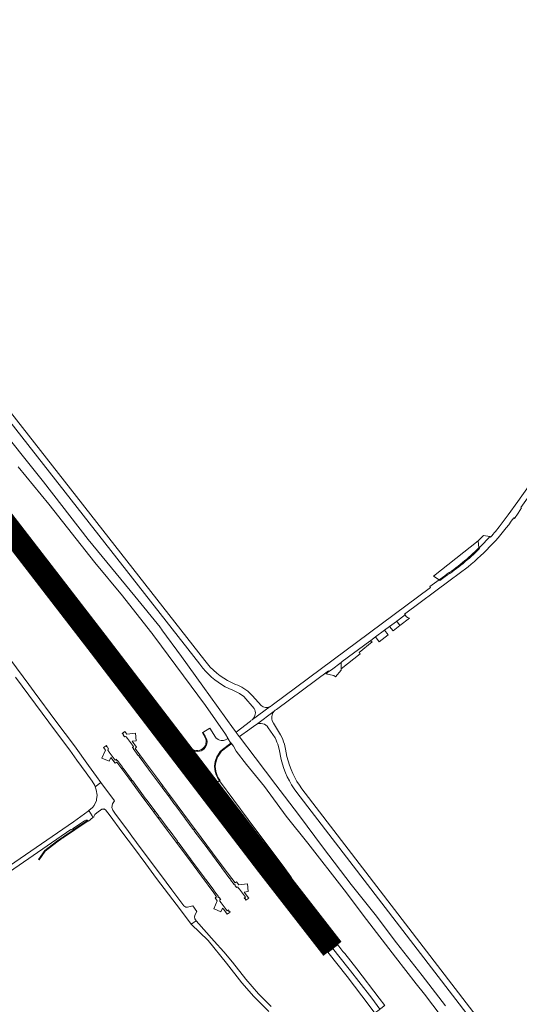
# Model space of a CAD drawing. Header units: metres. Extents: x 166325 to 190320, y 381923 to 404576.
# Tile 599 of 656: x 168736 to 169061, y 398575 to 399215. Entities that reach past the tile are written whole.
import ezdxf

# ---------------------------------------------------------------- set-up
doc = ezdxf.new("R2010")
doc.units = ezdxf.units.M
for name, color, linetype, lineweight in [('B-WE-OG-WATER_RIVIER-GV', 8, 'Continuous', 18), ('B-WE-VH-VERHARDING_ASFALT-GV', 8, 'Continuous', 18), ('B-WE-VH-VERHARDING_BETONSTRAATSTEEN-GV', 8, 'Continuous', 18), ('B-WE-VH-VERHARDING_FUNDERING_ZAND-GV', 8, 'Continuous', 18), ('B-WE-VH-VERHARDING_GESLOTEN-GV', 8, 'Continuous', 18), ('B-WE-VH-VERHARDING_N-WEG', 8, 'Continuous', 18), ('B-WE-VH-VERHARDING_STRAATBAKSTEEN-GV', 8, 'Continuous', 18)]:
    doc.layers.add(name, color=color, linetype=linetype, lineweight=lineweight)

msp = doc.modelspace()

# ---------------------------------------------------------------- linework, layer by layer
at = {"layer": 'B-WE-OG-WATER_RIVIER-GV', "flags": 128}
for points in [[(169012.944, 398574.189), (168997.821, 398593.827), (168981.07, 398615.226), (168967.072, 398633.655), (168951.441, 398653.083), (168933.634, 398676.799), (168917.182, 398698.569), (168902.451, 398717.9), (168889.065, 398735.681), (168878.88, 398749.081), (168878.747, 398749.26), (168876.689, 398752.02), (168876.509, 398752.261), (168874.94, 398754.354), (168854.963, 398782.048), (168841.213, 398801.317), (168828.479, 398818.721), (168828.326, 398818.926), (168827.379, 398820.188), (168827.22, 398820.4), (168810.779, 398840.502), (168780.543, 398877.415), (168751.496, 398914.821), (168718.381, 398955.941)], [(169012.944, 398574.189), (168997.821, 398593.827), (168981.07, 398615.226), (168967.072, 398633.655), (168951.441, 398653.083), (168933.634, 398676.799), (168917.182, 398698.569), (168902.451, 398717.9), (168889.065, 398735.681), (168878.88, 398749.081), (168878.747, 398749.26), (168876.689, 398752.02), (168876.509, 398752.261), (168874.94, 398754.354), (168854.963, 398782.048), (168841.213, 398801.317), (168828.479, 398818.721), (168828.326, 398818.926), (168827.379, 398820.188), (168827.22, 398820.4), (168810.779, 398840.502), (168780.543, 398877.415), (168751.496, 398914.821), (168718.381, 398955.941)], [(168734.991, 398924.697), (168754.9, 398900.342), (168784.832, 398862.555), (168802.782, 398840.846), (168818.714, 398820.611), (168821.959, 398816.49), (168822.119, 398816.264), (168823.008, 398815.005), (168823.16, 398814.79), (168856.739, 398769.466), (168869.69, 398750.73), (168871.238, 398748.331), (168871.433, 398748.057), (168871.337, 398747.985), (168871.241, 398748.002), (168873.316, 398745.08), (168873.332, 398745.197), (168873.422, 398745.265), (168873.589, 398745.031), (168874.971, 398743.099), (168876.656, 398739.878), (168883.565, 398731.15), (168895.07, 398716.846), (168909.345, 398697.458), (168923.274, 398679.879), (168947.074, 398649.618), (168961.553, 398630.322), (168980.363, 398605.764), (168993.88, 398588.574), (168999.215, 398581.73), (169020.832, 398553.234)], [(168734.991, 398924.697), (168754.9, 398900.342), (168784.832, 398862.555), (168802.782, 398840.846), (168818.714, 398820.611), (168821.959, 398816.49), (168822.119, 398816.264), (168823.008, 398815.005), (168823.16, 398814.79), (168856.739, 398769.466), (168869.69, 398750.73), (168871.238, 398748.331), (168871.433, 398748.057), (168871.337, 398747.985), (168871.241, 398748.002), (168873.316, 398745.08), (168873.332, 398745.197), (168873.422, 398745.265), (168873.589, 398745.031), (168874.971, 398743.099), (168876.656, 398739.878), (168883.565, 398731.15), (168895.07, 398716.846), (168909.345, 398697.458), (168923.274, 398679.879), (168947.074, 398649.618), (168961.553, 398630.322), (168980.363, 398605.764), (168993.88, 398588.574), (168999.215, 398581.73), (169020.832, 398553.234)]]:
    msp.add_lwpolyline(points, dxfattribs=at)
at = {"layer": 'B-WE-VH-VERHARDING_ASFALT-GV', "flags": 128}
for points in [[(168596.837, 399129.476), (168508.816, 399241.747), (168505.467, 399239.346), (168593.802, 399126.749), (168693.241, 399000), (168853.008, 398796.381), (168855.111, 398793.7)], [(168596.837, 399129.476), (168508.816, 399241.747), (168505.467, 399239.346), (168593.802, 399126.749), (168693.241, 399000), (168853.008, 398796.381), (168855.111, 398793.7)], [(168857.998, 398796.602), (168856.283, 398798.787), (168698.409, 399000), (168617.178, 399103.529), (168596.837, 399129.476)], [(168857.998, 398796.602), (168856.283, 398798.787), (168698.409, 399000), (168617.178, 399103.529), (168596.837, 399129.476)], [(169057.289, 398891.459), (169057.778, 398891.112), (169060.135, 398894.521), (169062.404, 398897.988), (169061.906, 398898.323), (169084.558, 398929.681), (169084.761, 398929.491), (169085.331, 398930.298), (169090.217, 398937.214), (169099.867, 398950.872), (169104.122, 398957.253), (169108.79, 398964.605), (169112.521, 398970.802), (169113.57, 398972.545)], [(169057.289, 398891.459), (169057.778, 398891.112), (169060.135, 398894.521), (169062.404, 398897.988), (169061.906, 398898.323), (169084.558, 398929.681), (169084.761, 398929.491), (169085.331, 398930.298), (169090.217, 398937.214), (169099.867, 398950.872), (169104.122, 398957.253), (169108.79, 398964.605), (169112.521, 398970.802), (169113.57, 398972.545)], [(169106.054, 398967.855), (169101.615, 398960.801), (169096.668, 398953.412), (169062.675, 398905.811), (169059.983, 398902.041), (169053.723, 398893.545), (169048.587, 398886.574)], [(169042.185, 398878.913), (169041.737, 398879.312)], [(169042.185, 398878.913), (169041.737, 398879.312)], [(169034.711, 398871.952), (169035.089, 398871.482)], [(168903.002, 398766.902), (168936.738, 398792.034), (168937.09, 398791.549), (168938.686, 398792.737), (168945.087, 398797.502), (168945.738, 398797.987), (168963.748, 398811.397), (168964.352, 398811.847), (168967.323, 398814.06), (168973.214, 398818.446), (168976.567, 398820.943), (168980.939, 398824.198), (168981.191, 398824.386), (168986.647, 398828.448), (168986.288, 398828.929), (169015.871, 398850.956), (169027.557, 398859.658)], [(168903.002, 398766.902), (168936.738, 398792.034), (168937.09, 398791.549), (168938.686, 398792.737), (168945.087, 398797.502), (168945.738, 398797.987), (168963.748, 398811.397), (168964.352, 398811.847), (168967.323, 398814.06), (168973.214, 398818.446), (168976.567, 398820.943), (168980.939, 398824.198), (168981.191, 398824.386), (168986.647, 398828.448), (168986.288, 398828.929), (169015.871, 398850.956), (169027.557, 398859.658)], [(169012.718, 398853.376), (169009.192, 398850.753), (169008.834, 398851.234), (169002.831, 398846.77), (169003.189, 398846.289), (168900.132, 398769.643), (168899.005, 398768.804), (168898.947, 398768.773), (168898.89, 398768.743), (168887.442, 398760.455)], [(169012.718, 398853.376), (169009.192, 398850.753), (169008.834, 398851.234), (169002.831, 398846.77), (169003.189, 398846.289), (168900.132, 398769.643), (168899.005, 398768.804), (168898.947, 398768.773), (168898.89, 398768.743), (168887.442, 398760.455)], [(168733.257, 398787.843), (168754.812, 398758.735), (168768.207, 398740.725), (168768.464, 398740.382), (168773.151, 398734.021), (168779.121, 398725.734), (168783.094, 398720.323), (168784.689, 398717.392), (168785.004, 398716.591), (168785.012, 398716.572), (168788.75, 398719.448), (168785.913, 398723.287), (168780.775, 398730.384), (168771.46, 398743.195), (168759.41, 398759.199), (168745.256, 398778.42), (168741.84, 398783.066), (168730.204, 398798.891)], [(168733.257, 398787.843), (168754.812, 398758.735), (168768.207, 398740.725), (168768.464, 398740.382), (168773.151, 398734.021), (168779.121, 398725.734), (168783.094, 398720.323), (168784.689, 398717.392), (168785.004, 398716.591), (168785.012, 398716.572), (168788.75, 398719.448), (168785.913, 398723.287), (168780.775, 398730.384), (168771.46, 398743.195), (168759.41, 398759.199), (168745.256, 398778.42), (168741.84, 398783.066), (168730.204, 398798.891)], [(168872.013, 398780.466), (168874.463, 398779.343), (168878.938, 398777.291), (168881.768, 398775.381), (168888.531, 398767.612)], [(168872.013, 398780.466), (168874.463, 398779.343), (168878.938, 398777.291), (168881.768, 398775.381), (168888.531, 398767.612)], [(168892.986, 398769.563), (168887.469, 398775.66), (168886.521, 398776.707)], [(168892.986, 398769.563), (168887.469, 398775.66), (168886.521, 398776.707)], [(168887.442, 398760.455), (168898.89, 398768.743)], [(168887.442, 398760.455), (168898.89, 398768.743)], [(168885.973, 398759.395), (168876.81, 398752.111), (168876.689, 398752.02), (168878.747, 398749.26), (168878.88, 398749.36), (168885.603, 398754.114), (168888.864, 398756.419), (168889.871, 398757.13), (168901.371, 398765.692)], [(168885.973, 398759.395), (168876.81, 398752.111), (168876.689, 398752.02), (168878.747, 398749.26), (168878.88, 398749.36), (168885.603, 398754.114), (168888.864, 398756.419), (168889.871, 398757.13), (168901.371, 398765.692)], [(168901.371, 398765.692), (168889.871, 398757.13)], [(168901.371, 398765.692), (168889.871, 398757.13)], [(168905.66, 398750.46), (168901.105, 398758.088), (168900.203, 398759.599), (168899.952, 398760.897)], [(168905.66, 398750.46), (168901.105, 398758.088), (168900.203, 398759.599), (168899.952, 398760.897)], [(168897.596, 398755.033), (168902.039, 398748.37)], [(168897.596, 398755.033), (168902.039, 398748.37)], [(168904.194, 398742.864), (168904.839, 398739.972), (168905.87, 398735.35), (168906.106, 398734.292)], [(168904.194, 398742.864), (168904.839, 398739.972), (168905.87, 398735.35), (168906.106, 398734.292)], [(168909.801, 398736.251), (168908.77, 398741.062), (168908.073, 398744.315)], [(168909.801, 398736.251), (168908.77, 398741.062), (168908.073, 398744.315)], [(168916.203, 398712.904), (169162.441, 398392.22)], [(168916.203, 398712.904), (169162.441, 398392.22)], [(169165.481, 398394.95), (168919.546, 398715.264)], [(169165.481, 398394.95), (168919.546, 398715.264)], [(168783.526, 398696.583), (168783.026, 398697.81), (168780.983, 398701.137), (168780.556, 398700.766), (168770.883, 398693.794), (168686.758, 398636.1), (168649.71, 398609.731), (168623.806, 398591.548), (168621.64, 398589.939), (168619.522, 398588.269)], [(168783.526, 398696.583), (168783.026, 398697.81), (168780.983, 398701.137), (168780.556, 398700.766), (168770.883, 398693.794), (168686.758, 398636.1), (168649.71, 398609.731), (168623.806, 398591.548), (168621.64, 398589.939), (168619.522, 398588.269)], [(168625.111, 398588.311), (168650.77, 398606.691), (168689.058, 398633.89), (168769.255, 398688.924), (168769.443, 398688.65), (168770.188, 398689.167), (168770.936, 398689.712), (168778.018, 398694.438), (168778.967, 398694.873), (168779.727, 398694.9), (168779.928, 398694.781), (168780.432, 398694.483), (168780.65, 398694.354), (168783.526, 398696.583)], [(168625.111, 398588.311), (168650.77, 398606.691), (168689.058, 398633.89), (168769.255, 398688.924), (168769.443, 398688.65), (168770.188, 398689.167), (168770.936, 398689.712), (168778.018, 398694.438), (168778.967, 398694.873), (168779.727, 398694.9), (168779.928, 398694.781), (168780.432, 398694.483), (168780.65, 398694.354), (168783.526, 398696.583)]]:
    msp.add_lwpolyline(points, dxfattribs=at)
for points in [[(168752.783, 398846.187), (168753.118, 398846.445), (168755.5, 398848.283), (168755.992, 398848.662), (168756.346, 398848.935), (168746.73, 398861.495), (168732.176, 398880.836), (168726.152, 398888.805), (168725.634, 398888.418), (168723.248, 398886.636), (168722.855, 398886.343), (168733.723, 398871.722), (168736.885, 398867.468), (168749.933, 398850.043)], [(168752.783, 398846.187), (168753.118, 398846.445), (168755.5, 398848.283), (168755.992, 398848.662), (168756.346, 398848.935), (168746.73, 398861.495), (168732.176, 398880.836), (168726.152, 398888.805), (168725.634, 398888.418), (168723.248, 398886.636), (168722.855, 398886.343), (168733.723, 398871.722), (168736.885, 398867.468), (168749.933, 398850.043)], [(168756.346, 398848.935), (168756.691, 398849.201), (168757.199, 398849.593), (168759.577, 398851.428), (168759.846, 398851.635), (168740.065, 398876.979), (168739.831, 398877.279), (168729.34, 398891.186), (168729.012, 398890.942), (168726.596, 398889.136), (168726.152, 398888.805), (168732.176, 398880.836), (168746.73, 398861.495)], [(168756.346, 398848.935), (168756.691, 398849.201), (168757.199, 398849.593), (168759.577, 398851.428), (168759.846, 398851.635), (168740.065, 398876.979), (168739.831, 398877.279), (168729.34, 398891.186), (168729.012, 398890.942), (168726.596, 398889.136), (168726.152, 398888.805), (168732.176, 398880.836), (168746.73, 398861.495)], [(168759.846, 398851.635), (168759.577, 398851.428), (168757.199, 398849.593), (168756.691, 398849.201), (168756.346, 398848.935), (168764.907, 398837.752), (168781.247, 398816.424), (168786.779, 398809.263), (168790.741, 398812.32), (168786.214, 398818.079), (168760.382, 398850.948)], [(168759.846, 398851.635), (168759.577, 398851.428), (168757.199, 398849.593), (168756.691, 398849.201), (168756.346, 398848.935), (168764.907, 398837.752), (168781.247, 398816.424), (168786.779, 398809.263), (168790.741, 398812.32), (168786.214, 398818.079), (168760.382, 398850.948)], [(168756.346, 398848.935), (168755.992, 398848.662), (168755.5, 398848.283), (168753.118, 398846.445), (168752.783, 398846.187), (168768.402, 398825.058), (168774.718, 398816.592), (168782.594, 398806.035), (168786.779, 398809.263), (168781.247, 398816.424), (168764.907, 398837.752)], [(168756.346, 398848.935), (168755.992, 398848.662), (168755.5, 398848.283), (168753.118, 398846.445), (168752.783, 398846.187), (168768.402, 398825.058), (168774.718, 398816.592), (168782.594, 398806.035), (168786.779, 398809.263), (168781.247, 398816.424), (168764.907, 398837.752)], [(168790.741, 398812.32), (168786.779, 398809.263), (168789.169, 398806.17), (168788.193, 398805.332), (168802.09, 398789.82), (168808.75, 398782.41), (168811.665, 398779.325), (168812.176, 398779.643), (168822.286, 398766.543), (168832.394, 398753.458), (168832.853, 398752.859), (168841.512, 398741.544), (168849.314, 398731.222), (168851.677, 398733.037), (168845.844, 398740.629), (168842.994, 398744.607), (168843.264, 398744.817), (168835.89, 398754.368), (168825.855, 398767.447), (168806.463, 398792.323)], [(168790.741, 398812.32), (168786.779, 398809.263), (168789.169, 398806.17), (168788.193, 398805.332), (168802.09, 398789.82), (168808.75, 398782.41), (168811.665, 398779.325), (168812.176, 398779.643), (168822.286, 398766.543), (168832.394, 398753.458), (168832.853, 398752.859), (168841.512, 398741.544), (168849.314, 398731.222), (168851.677, 398733.037), (168845.844, 398740.629), (168842.994, 398744.607), (168843.264, 398744.817), (168835.89, 398754.368), (168825.855, 398767.447), (168806.463, 398792.323)], [(168788.193, 398805.332), (168789.169, 398806.17), (168786.779, 398809.263), (168782.594, 398806.035), (168784.993, 398802.82), (168798.575, 398784.712), (168801.418, 398780.921), (168805.826, 398774.984), (168810.803, 398768.467), (168819.061, 398757.691), (168829.112, 398744.607), (168841.264, 398728.789), (168843.098, 398726.446), (168843.488, 398726.745), (168845.881, 398728.584), (168838.235, 398738.441), (168829.222, 398750.117), (168827.491, 398752.352), (168812.856, 398771.298), (168800.295, 398787.89), (168790.985, 398800.461), (168787.76, 398804.824)], [(168788.193, 398805.332), (168789.169, 398806.17), (168786.779, 398809.263), (168782.594, 398806.035), (168784.993, 398802.82), (168798.575, 398784.712), (168801.418, 398780.921), (168805.826, 398774.984), (168810.803, 398768.467), (168819.061, 398757.691), (168829.112, 398744.607), (168841.264, 398728.789), (168843.098, 398726.446), (168843.488, 398726.745), (168845.881, 398728.584), (168838.235, 398738.441), (168829.222, 398750.117), (168827.491, 398752.352), (168812.856, 398771.298), (168800.295, 398787.89), (168790.985, 398800.461), (168787.76, 398804.824)], [(168788.193, 398805.332), (168787.76, 398804.824), (168790.985, 398800.461), (168800.295, 398787.89), (168812.856, 398771.298), (168827.491, 398752.352), (168829.222, 398750.117), (168829.505, 398750.33), (168832.853, 398752.859), (168832.394, 398753.458), (168822.286, 398766.543), (168812.176, 398779.643), (168811.665, 398779.325), (168808.75, 398782.41), (168802.09, 398789.82)], [(168788.193, 398805.332), (168787.76, 398804.824), (168790.985, 398800.461), (168800.295, 398787.89), (168812.856, 398771.298), (168827.491, 398752.352), (168829.222, 398750.117), (168829.505, 398750.33), (168832.853, 398752.859), (168832.394, 398753.458), (168822.286, 398766.543), (168812.176, 398779.643), (168811.665, 398779.325), (168808.75, 398782.41), (168802.09, 398789.82)], [(168873.316, 398745.08), (168871.241, 398748.002), (168869.785, 398747.145), (168868.503, 398746.733), (168866.935, 398746.735), (168866.149, 398746.852), (168865.36, 398747.221), (168864.927, 398747.436), (168864.757, 398747.52), (168863.824, 398748.26), (168863.299, 398748.897), (168859.681, 398754.844), (168855.019, 398751.925), (168856.584, 398749.622), (168857.288, 398748.341), (168857.658, 398747.221), (168857.793, 398745.96), (168857.64, 398744.523), (168857.373, 398743.649), (168856.581, 398742.221), (168855.678, 398741.105), (168854, 398740.097), (168852.961, 398739.756), (168851.266, 398739.574), (168849.795, 398739.766), (168848.044, 398740.379), (168846.168, 398741.642), (168844.534, 398743.172), (168843.264, 398744.817), (168842.994, 398744.607), (168845.844, 398740.629), (168851.677, 398733.037), (168852.23, 398732.317), (168853.974, 398730.078), (168862.878, 398718.287), (168863.107, 398718.46), (168865.676, 398720.4), (168865.928, 398720.591), (168864.501, 398722.688), (168863.666, 398724.462), (168863.068, 398726.587), (168862.797, 398727.984), (168862.697, 398729.919), (168862.828, 398731.459), (168863.079, 398733.043), (168863.481, 398734.409), (168864.196, 398736.158), (168864.931, 398737.416), (168866.323, 398739.467), (168867.837, 398740.928)], [(168873.316, 398745.08), (168871.241, 398748.002), (168869.785, 398747.145), (168868.503, 398746.733), (168866.935, 398746.735), (168866.149, 398746.852), (168865.36, 398747.221), (168864.927, 398747.436), (168864.757, 398747.52), (168863.824, 398748.26), (168863.299, 398748.897), (168859.681, 398754.844), (168855.019, 398751.925), (168856.584, 398749.622), (168857.288, 398748.341), (168857.658, 398747.221), (168857.793, 398745.96), (168857.64, 398744.523), (168857.373, 398743.649), (168856.581, 398742.221), (168855.678, 398741.105), (168854, 398740.097), (168852.961, 398739.756), (168851.266, 398739.574), (168849.795, 398739.766), (168848.044, 398740.379), (168846.168, 398741.642), (168844.534, 398743.172), (168843.264, 398744.817), (168842.994, 398744.607), (168845.844, 398740.629), (168851.677, 398733.037), (168852.23, 398732.317), (168853.974, 398730.078), (168862.878, 398718.287), (168863.107, 398718.46), (168865.676, 398720.4), (168865.928, 398720.591), (168864.501, 398722.688), (168863.666, 398724.462), (168863.068, 398726.587), (168862.797, 398727.984), (168862.697, 398729.919), (168862.828, 398731.459), (168863.079, 398733.043), (168863.481, 398734.409), (168864.196, 398736.158), (168864.931, 398737.416), (168866.323, 398739.467), (168867.837, 398740.928)], [(168832.853, 398752.859), (168829.505, 398750.33), (168829.222, 398750.117), (168838.235, 398738.441), (168845.881, 398728.584), (168858.051, 398713.131), (168859.02, 398713.788), (168860.189, 398714.715), (168861.06, 398715.601), (168849.314, 398731.222), (168841.512, 398741.544)], [(168832.853, 398752.859), (168829.505, 398750.33), (168829.222, 398750.117), (168838.235, 398738.441), (168845.881, 398728.584), (168858.051, 398713.131), (168859.02, 398713.788), (168860.189, 398714.715), (168861.06, 398715.601), (168849.314, 398731.222), (168841.512, 398741.544)], [(168865.784, 398704.106), (168858.956, 398712.64), (168858.787, 398713.024), (168858.807, 398713.463), (168859.02, 398713.788), (168858.051, 398713.131), (168845.881, 398728.584), (168843.488, 398726.745), (168843.098, 398726.446), (168844.927, 398724.153), (168858.144, 398707.234), (168877.184, 398683.302), (168892.372, 398664.194), (168892.719, 398664.47), (168895.077, 398666.344), (168895.91, 398667.007), (168895.716, 398666.92), (168895.558, 398666.92), (168895.407, 398666.979), (168895.209, 398667.168), (168887.567, 398676.694)], [(168865.784, 398704.106), (168858.956, 398712.64), (168858.787, 398713.024), (168858.807, 398713.463), (168859.02, 398713.788), (168858.051, 398713.131), (168845.881, 398728.584), (168843.488, 398726.745), (168843.098, 398726.446), (168844.927, 398724.153), (168858.144, 398707.234), (168877.184, 398683.302), (168892.372, 398664.194), (168892.719, 398664.47), (168895.077, 398666.344), (168895.91, 398667.007), (168895.716, 398666.92), (168895.558, 398666.92), (168895.407, 398666.979), (168895.209, 398667.168), (168887.567, 398676.694)], [(168863.107, 398718.46), (168862.878, 398718.287), (168853.974, 398730.078), (168852.23, 398732.317), (168851.677, 398733.037), (168849.314, 398731.222), (168861.06, 398715.601), (168860.189, 398714.715), (168860.651, 398714.782), (168860.839, 398714.729), (168861.1, 398714.595), (168861.317, 398714.357), (168861.549, 398714.073), (168865.569, 398708.709), (168880.314, 398689.039), (168895.684, 398668.386), (168896.155, 398667.584), (168896.158, 398667.368), (168896.066, 398667.163), (168895.974, 398667.07), (168896.822, 398667.706), (168899.629, 398669.812), (168875.42, 398702.093), (168868.275, 398711.709), (168866.416, 398714.055)], [(168863.107, 398718.46), (168862.878, 398718.287), (168853.974, 398730.078), (168852.23, 398732.317), (168851.677, 398733.037), (168849.314, 398731.222), (168861.06, 398715.601), (168860.189, 398714.715), (168860.651, 398714.782), (168860.839, 398714.729), (168861.1, 398714.595), (168861.317, 398714.357), (168861.549, 398714.073), (168865.569, 398708.709), (168880.314, 398689.039), (168895.684, 398668.386), (168896.155, 398667.584), (168896.158, 398667.368), (168896.066, 398667.163), (168895.974, 398667.07), (168896.822, 398667.706), (168899.629, 398669.812), (168875.42, 398702.093), (168868.275, 398711.709), (168866.416, 398714.055)], [(168795.804, 398703.149), (168796.339, 398705.564), (168797.634, 398707.419), (168788.75, 398719.448), (168785.012, 398716.572), (168785.742, 398714.715), (168786.229, 398711.277), (168785.863, 398708.264), (168785.808, 398707.809), (168784.319, 398704.441), (168783.299, 398703.15), (168780.983, 398701.137), (168783.026, 398697.81), (168783.526, 398696.583), (168784.229, 398697.015), (168784.187, 398697.337), (168784.773, 398698.606), (168786.125, 398699.755), (168789.37, 398702.008), (168790.512, 398702.094), (168790.574, 398702.224), (168791.67, 398701.6), (168794.704, 398697.679), (168802.366, 398687.374), (168806.406, 398681.965), (168809.884, 398677.308), (168818.034, 398666.412), (168824.964, 398657.05), (168832.749, 398646.73), (168840.443, 398636.529), (168847.526, 398627.25), (168850.639, 398629.461), (168849.874, 398630.744), (168849.65, 398632.029), (168850.074, 398633.568), (168851.237, 398635.486), (168848.51, 398639.284), (168845.16, 398638.404), (168844.013, 398638.445), (168842.744, 398639.25), (168834.952, 398649.579), (168827.513, 398659.585), (168819.556, 398670.182), (168811.996, 398680.369), (168808.867, 398684.593), (168805.566, 398689.05), (168798.289, 398698.796), (168796.502, 398701.354)], [(168795.804, 398703.149), (168796.339, 398705.564), (168797.634, 398707.419), (168788.75, 398719.448), (168785.012, 398716.572), (168785.742, 398714.715), (168786.229, 398711.277), (168785.863, 398708.264), (168785.808, 398707.809), (168784.319, 398704.441), (168783.299, 398703.15), (168780.983, 398701.137), (168783.026, 398697.81), (168783.526, 398696.583), (168784.229, 398697.015), (168784.187, 398697.337), (168784.773, 398698.606), (168786.125, 398699.755), (168789.37, 398702.008), (168790.512, 398702.094), (168790.574, 398702.224), (168791.67, 398701.6), (168794.704, 398697.679), (168802.366, 398687.374), (168806.406, 398681.965), (168809.884, 398677.308), (168818.034, 398666.412), (168824.964, 398657.05), (168832.749, 398646.73), (168840.443, 398636.529), (168847.526, 398627.25), (168850.639, 398629.461), (168849.874, 398630.744), (168849.65, 398632.029), (168850.074, 398633.568), (168851.237, 398635.486), (168848.51, 398639.284), (168845.16, 398638.404), (168844.013, 398638.445), (168842.744, 398639.25), (168834.952, 398649.579), (168827.513, 398659.585), (168819.556, 398670.182), (168811.996, 398680.369), (168808.867, 398684.593), (168805.566, 398689.05), (168798.289, 398698.796), (168796.502, 398701.354)], [(168865.928, 398720.591), (168865.676, 398720.4), (168863.107, 398718.46), (168866.416, 398714.055), (168868.275, 398711.709), (168875.42, 398702.093), (168899.629, 398669.812), (168912.001, 398653.314), (168919.219, 398643.689), (168919.765, 398642.991), (168921.006, 398641.402), (168920.756, 398641.878), (168918.981, 398645.528), (168915.061, 398653.143), (168912.904, 398656.949), (168912.307, 398657.96), (168907.3, 398665.002), (168904.548, 398668.64), (168884.633, 398695.388)], [(168865.928, 398720.591), (168865.676, 398720.4), (168863.107, 398718.46), (168866.416, 398714.055), (168868.275, 398711.709), (168875.42, 398702.093), (168899.629, 398669.812), (168912.001, 398653.314), (168919.219, 398643.689), (168919.765, 398642.991), (168921.006, 398641.402), (168920.756, 398641.878), (168918.981, 398645.528), (168915.061, 398653.143), (168912.904, 398656.949), (168912.307, 398657.96), (168907.3, 398665.002), (168904.548, 398668.64), (168884.633, 398695.388)], [(168936.416, 398609.018), (168936.737, 398609.262), (168939.184, 398611.127), (168939.58, 398611.429), (168929.609, 398623.957), (168915.216, 398642.203), (168905.963, 398654.069), (168897.105, 398665.604), (168896.292, 398666.657), (168895.974, 398667.07), (168895.91, 398667.007), (168895.077, 398666.344), (168892.719, 398664.47), (168892.372, 398664.194), (168894.374, 398661.675), (168898.275, 398656.829), (168905.288, 398648.055), (168914.116, 398637.01), (168923.125, 398625.698), (168931.473, 398615.214)], [(168939.58, 398611.429), (168940.109, 398611.832), (168942.518, 398613.668), (168942.776, 398613.865), (168935.812, 398622.516), (168921.245, 398641.024), (168921.006, 398641.402), (168919.765, 398642.991), (168919.219, 398643.689), (168912.001, 398653.314), (168899.629, 398669.812), (168896.822, 398667.706), (168895.974, 398667.07), (168896.292, 398666.657), (168897.105, 398665.604), (168905.963, 398654.069), (168915.216, 398642.203), (168929.609, 398623.957)], [(168942.776, 398613.865), (168942.518, 398613.668), (168940.109, 398611.832), (168939.58, 398611.429), (168942.652, 398607.569), (168951.195, 398597.012), (168956.628, 398590.074), (168964.892, 398579.244), (168970.292, 398571.97), (168970.694, 398572.276), (168973.08, 398574.095), (168973.368, 398574.314), (168969.696, 398579.235), (168955.215, 398598.235), (168947.331, 398608.185), (168946.218, 398609.589)], [(168939.58, 398611.429), (168939.184, 398611.127), (168936.737, 398609.262), (168936.416, 398609.018), (168948.939, 398593.32), (168963.327, 398574.432), (168967.028, 398569.482), (168967.397, 398569.764), (168969.838, 398571.624), (168970.292, 398571.97), (168964.892, 398579.244), (168956.628, 398590.074), (168951.195, 398597.012), (168942.652, 398607.569)]]:
    msp.add_lwpolyline(points, close=True, dxfattribs=at)
at = {"layer": 'B-WE-VH-VERHARDING_ASFALT-GV'}
for points in [[(169027.557, 398859.658, 0.0671713), (169057.289, 398891.459)], [(169027.557, 398859.658, 0.0671713), (169057.289, 398891.459)], [(169048.587, 398886.574, -0.0165425), (169042.185, 398878.913)], [(169048.587, 398886.574, -0.0165425), (169042.185, 398878.913)], [(169041.737, 398879.312, -0.0168298), (169034.711, 398871.952)], [(169041.737, 398879.312, -0.0168298), (169034.711, 398871.952)], [(169035.089, 398871.482, -0.0471133), (169012.718, 398853.376)], [(168855.111, 398793.7, 0.1045207), (168872.013, 398780.466)], [(168855.111, 398793.7, 0.1045207), (168872.013, 398780.466)], [(168876.351, 398783.19, -0.1230497), (168857.998, 398796.602)], [(168876.351, 398783.19, -0.1230497), (168857.998, 398796.602)], [(168886.521, 398776.707, 0.1206077), (168876.351, 398783.19)], [(168886.521, 398776.707, 0.1206077), (168876.351, 398783.19)], [(168888.531, 398767.612, -0.3335154), (168887.442, 398760.455)], [(168888.531, 398767.612, -0.3335154), (168887.442, 398760.455)], [(168898.89, 398768.743, -0.3179757), (168892.986, 398769.563)], [(168898.89, 398768.743, -0.3179757), (168892.986, 398769.563)], [(168901.371, 398765.692, -0.0918856), (168903.002, 398766.902)], [(168887.442, 398760.455, -0.0754062), (168885.973, 398759.395)], [(168899.952, 398760.897, -0.2357652), (168901.371, 398765.692)], [(168899.952, 398760.897, -0.2357652), (168901.371, 398765.692)], [(168889.871, 398757.13, -0.4068381), (168897.596, 398755.033)], [(168902.039, 398748.37, -0.0511989), (168904.194, 398742.864)], [(168902.039, 398748.37, -0.0511989), (168904.194, 398742.864)], [(168908.073, 398744.315, 0.054268), (168905.66, 398750.46)], [(168908.073, 398744.315, 0.054268), (168905.66, 398750.46)], [(168919.546, 398715.264, -0.1040051), (168909.801, 398736.251)], [(168919.546, 398715.264, -0.1040051), (168909.801, 398736.251)], [(168906.106, 398734.292, 0.1063744), (168916.203, 398712.904)], [(168906.106, 398734.292, 0.1063744), (168916.203, 398712.904)]]:
    msp.add_lwpolyline(points, format="xyb", dxfattribs=at)
at = {"layer": 'B-WE-VH-VERHARDING_BETONSTRAATSTEEN-GV', "flags": 128}
msp.add_lwpolyline([(169041.737, 398879.312), (169037.565, 398880.088), (169034.239, 398876.599), (169034.659, 398872.016), (169034.669, 398871.911), (169034.69, 398871.931), (169034.711, 398871.952)], dxfattribs=at)
msp.add_lwpolyline([(169041.737, 398879.312), (169037.565, 398880.088), (169034.239, 398876.599), (169034.659, 398872.016), (169034.669, 398871.911), (169034.69, 398871.931), (169034.711, 398871.952)], dxfattribs=at)
at = {"layer": 'B-WE-VH-VERHARDING_BETONSTRAATSTEEN-GV'}
msp.add_lwpolyline([(169034.711, 398871.952, 0.0168298), (169041.737, 398879.312)], format="xyb", dxfattribs=at)
at = {"layer": 'B-WE-VH-VERHARDING_BETONSTRAATSTEEN-GV', "flags": 128}
for points in [[(168845.975, 398742.576), (168845.362, 398743.078), (168843.905, 398744.905), (168843.264, 398744.817), (168844.534, 398743.172), (168846.168, 398741.642), (168848.044, 398740.379), (168849.795, 398739.766), (168851.266, 398739.574), (168852.961, 398739.756), (168854, 398740.097), (168855.678, 398741.105), (168856.581, 398742.221), (168857.373, 398743.649), (168857.64, 398744.523), (168857.793, 398745.96), (168857.658, 398747.221), (168857.288, 398748.341), (168856.584, 398749.622), (168855.019, 398751.925), (168854.785, 398751.732), (168856.524, 398748.762), (168857.167, 398747.028), (168857.208, 398746.667), (168856.923, 398744.19), (168856.596, 398743.281), (168855.983, 398742.475), (168855.281, 398741.665), (168854.192, 398740.867), (168853.972, 398740.79), (168853.136, 398740.498), (168851.893, 398740.186), (168850.42, 398740.151), (168849.118, 398740.5), (168848.205, 398741.017), (168846.622, 398742.045)], [(168845.975, 398742.576), (168845.362, 398743.078), (168843.905, 398744.905), (168843.264, 398744.817), (168844.534, 398743.172), (168846.168, 398741.642), (168848.044, 398740.379), (168849.795, 398739.766), (168851.266, 398739.574), (168852.961, 398739.756), (168854, 398740.097), (168855.678, 398741.105), (168856.581, 398742.221), (168857.373, 398743.649), (168857.64, 398744.523), (168857.793, 398745.96), (168857.658, 398747.221), (168857.288, 398748.341), (168856.584, 398749.622), (168855.019, 398751.925), (168854.785, 398751.732), (168856.524, 398748.762), (168857.167, 398747.028), (168857.208, 398746.667), (168856.923, 398744.19), (168856.596, 398743.281), (168855.983, 398742.475), (168855.281, 398741.665), (168854.192, 398740.867), (168853.972, 398740.79), (168853.136, 398740.498), (168851.893, 398740.186), (168850.42, 398740.151), (168849.118, 398740.5), (168848.205, 398741.017), (168846.622, 398742.045)], [(168873.211, 398744.297), (168873.316, 398745.08), (168867.837, 398740.928), (168866.323, 398739.467), (168864.931, 398737.416), (168864.196, 398736.158), (168863.481, 398734.409), (168863.079, 398733.043), (168862.828, 398731.459), (168862.697, 398729.919), (168862.797, 398727.984), (168863.068, 398726.587), (168863.666, 398724.462), (168864.501, 398722.688), (168865.928, 398720.591), (168866.285, 398720.745), (168865.061, 398722.524), (168864.699, 398723.134), (168864.062, 398724.707), (168863.567, 398726.62), (168863.27, 398728.447), (168863.165, 398729.87), (168863.235, 398731.055), (168863.494, 398732.509), (168863.867, 398733.827), (168864.351, 398735.197), (168864.984, 398736.485), (168865.446, 398737.264), (168866.252, 398738.454), (168867.299, 398739.703), (168867.936, 398740.264), (168870.062, 398741.896)], [(168873.211, 398744.297), (168873.316, 398745.08), (168867.837, 398740.928), (168866.323, 398739.467), (168864.931, 398737.416), (168864.196, 398736.158), (168863.481, 398734.409), (168863.079, 398733.043), (168862.828, 398731.459), (168862.697, 398729.919), (168862.797, 398727.984), (168863.068, 398726.587), (168863.666, 398724.462), (168864.501, 398722.688), (168865.928, 398720.591), (168866.285, 398720.745), (168865.061, 398722.524), (168864.699, 398723.134), (168864.062, 398724.707), (168863.567, 398726.62), (168863.27, 398728.447), (168863.165, 398729.87), (168863.235, 398731.055), (168863.494, 398732.509), (168863.867, 398733.827), (168864.351, 398735.197), (168864.984, 398736.485), (168865.446, 398737.264), (168866.252, 398738.454), (168867.299, 398739.703), (168867.936, 398740.264), (168870.062, 398741.896)], [(168780.432, 398694.483), (168779.928, 398694.781), (168771.421, 398689.007), (168770.655, 398688.487), (168759.762, 398681.093), (168752.225, 398675.268), (168748.216, 398669.396), (168748.635, 398669.104), (168752.565, 398674.849), (168760.016, 398680.628), (168763.398, 398682.923), (168764.127, 398683.418), (168764.385, 398683.593), (168765.132, 398684.1), (168770.946, 398688.046), (168771.733, 398688.58)], [(168780.432, 398694.483), (168779.928, 398694.781), (168771.421, 398689.007), (168770.655, 398688.487), (168759.762, 398681.093), (168752.225, 398675.268), (168748.216, 398669.396), (168748.635, 398669.104), (168752.565, 398674.849), (168760.016, 398680.628), (168763.398, 398682.923), (168764.127, 398683.418), (168764.385, 398683.593), (168765.132, 398684.1), (168770.946, 398688.046), (168771.733, 398688.58)]]:
    msp.add_lwpolyline(points, close=True, dxfattribs=at)
at = {"layer": 'B-WE-VH-VERHARDING_FUNDERING_ZAND-GV', "flags": 128}
for points in [[(169034.669, 398871.911), (169034.659, 398872.016), (169034.239, 398876.599), (169005.134, 398853.675), (169008.834, 398851.234), (169012.386, 398853.876)], [(169034.669, 398871.911), (169034.659, 398872.016), (169034.239, 398876.599), (169005.134, 398853.675), (169008.834, 398851.234), (169012.386, 398853.876)], [(168963.748, 398811.397), (168945.738, 398797.987), (168945.087, 398797.502), (168945.111, 398793.296), (168957.366, 398803.172), (168956.681, 398804.046), (168965.23, 398810.916)], [(168963.748, 398811.397), (168945.738, 398797.987), (168945.087, 398797.502), (168945.111, 398793.296), (168957.366, 398803.172), (168956.681, 398804.046), (168965.23, 398810.916)], [(168899.611, 398573.66), (168891.337, 398582.077), (168882.984, 398591.607), (168874.337, 398602.508), (168868.741, 398609.364), (168862.512, 398616.194), (168850.639, 398629.461), (168847.526, 398627.25), (168858.433, 398616.563), (168870.457, 398601.89), (168880.509, 398589.218), (168888.284, 398580.255), (168898.072, 398570.505)]]:
    msp.add_lwpolyline(points, dxfattribs=at)
at = {"layer": 'B-WE-VH-VERHARDING_FUNDERING_ZAND-GV'}
for points in [[(169012.386, 398853.876, 0.0471739), (169034.669, 398871.911)], [(168965.23, 398810.916, 0.1533949), (168963.748, 398811.397)], [(168965.23, 398810.916, 0.1533949), (168963.748, 398811.397)]]:
    msp.add_lwpolyline(points, format="xyb", dxfattribs=at)
at = {"layer": 'B-WE-VH-VERHARDING_GESLOTEN-GV', "flags": 128}
for points in [[(168804.796, 398751.973), (168804.307, 398752.583), (168802.521, 398751.268), (168802.73, 398750.938), (168803.005, 398751.126), (168803.365, 398750.656), (168803.134, 398750.401), (168804.136, 398749.031), (168804.355, 398749.262), (168804.742, 398749.402), (168805.255, 398749.189), (168806.058, 398748.087), (168807.386, 398746.376), (168809.999, 398742.72), (168809.248, 398742.229), (168809.405, 398741.96), (168809.703, 398742.157), (168810.056, 398741.64), (168809.813, 398741.442), (168813.012, 398737.004), (168813.174, 398737.069), (168813.618, 398736.499), (168813.535, 398736.362), (168818.989, 398728.975), (168819.134, 398729.01), (168819.561, 398728.468), (168819.456, 398728.357), (168827.921, 398716.959), (168828.074, 398717.008), (168828.555, 398716.469), (168828.445, 398716.329), (168832.663, 398710.656), (168833.35, 398711.409), (168831.509, 398713.886), (168824.196, 398723.715), (168817.043, 398733.363), (168810.959, 398741.545), (168811.995, 398742.285), (168809.11, 398746.187), (168811.735, 398746.497), (168811.219, 398751.47), (168805.685, 398750.864), (168804.971, 398751.755)], [(168804.796, 398751.973), (168804.307, 398752.583), (168802.521, 398751.268), (168802.73, 398750.938), (168803.005, 398751.126), (168803.365, 398750.656), (168803.134, 398750.401), (168804.136, 398749.031), (168804.355, 398749.262), (168804.742, 398749.402), (168805.255, 398749.189), (168806.058, 398748.087), (168807.386, 398746.376), (168809.999, 398742.72), (168809.248, 398742.229), (168809.405, 398741.96), (168809.703, 398742.157), (168810.056, 398741.64), (168809.813, 398741.442), (168813.012, 398737.004), (168813.174, 398737.069), (168813.618, 398736.499), (168813.535, 398736.362), (168818.989, 398728.975), (168819.134, 398729.01), (168819.561, 398728.468), (168819.456, 398728.357), (168827.921, 398716.959), (168828.074, 398717.008), (168828.555, 398716.469), (168828.445, 398716.329), (168832.663, 398710.656), (168833.35, 398711.409), (168831.509, 398713.886), (168824.196, 398723.715), (168817.043, 398733.363), (168810.959, 398741.545), (168811.995, 398742.285), (168809.11, 398746.187), (168811.735, 398746.497), (168811.219, 398751.47), (168805.685, 398750.864), (168804.971, 398751.755)], [(168794.195, 398739.185), (168793.845, 398739.667), (168793.326, 398740.345), (168793.277, 398740.751), (168793.477, 398741.144), (168793.781, 398741.326), (168792.82, 398742.716), (168792.503, 398742.503), (168792.158, 398742.987), (168792.508, 398743.227), (168792.288, 398743.522), (168790.342, 398742.21), (168790.574, 398741.884), (168790.974, 398741.323), (168791.632, 398740.392), (168789.414, 398735.286), (168794.054, 398733.27), (168795.109, 398735.689), (168797.92, 398731.916), (168799.007, 398732.656), (168806.855, 398722.121), (168814.945, 398711.212), (168823.143, 398700.216), (168823.221, 398700.112), (168823.823, 398700.962), (168818.201, 398708.572), (168818.008, 398708.553), (168817.577, 398709.093), (168817.635, 398709.309), (168809.226, 398720.659), (168809.053, 398720.62), (168808.636, 398721.131), (168808.67, 398721.318), (168803.259, 398728.667), (168803.1, 398728.639), (168802.672, 398729.169), (168802.771, 398729.3), (168799.489, 398733.703), (168799.171, 398733.508), (168798.8, 398734.003), (168799.105, 398734.236), (168798.906, 398734.522), (168798.099, 398733.971), (168795.482, 398737.445)], [(168794.195, 398739.185), (168793.845, 398739.667), (168793.326, 398740.345), (168793.277, 398740.751), (168793.477, 398741.144), (168793.781, 398741.326), (168792.82, 398742.716), (168792.503, 398742.503), (168792.158, 398742.987), (168792.508, 398743.227), (168792.288, 398743.522), (168790.342, 398742.21), (168790.574, 398741.884), (168790.974, 398741.323), (168791.632, 398740.392), (168789.414, 398735.286), (168794.054, 398733.27), (168795.109, 398735.689), (168797.92, 398731.916), (168799.007, 398732.656), (168806.855, 398722.121), (168814.945, 398711.212), (168823.143, 398700.216), (168823.221, 398700.112), (168823.823, 398700.962), (168818.201, 398708.572), (168818.008, 398708.553), (168817.577, 398709.093), (168817.635, 398709.309), (168809.226, 398720.659), (168809.053, 398720.62), (168808.636, 398721.131), (168808.67, 398721.318), (168803.259, 398728.667), (168803.1, 398728.639), (168802.672, 398729.169), (168802.771, 398729.3), (168799.489, 398733.703), (168799.171, 398733.508), (168798.8, 398734.003), (168799.105, 398734.236), (168798.906, 398734.522), (168798.099, 398733.971), (168795.482, 398737.445)], [(168882.624, 398647.282), (168881.996, 398648.16), (168884.595, 398648.472), (168884.058, 398653.462), (168878.495, 398652.875), (168877.05, 398654.861), (168876.017, 398654.072), (168868.903, 398663.579), (168861.369, 398673.692), (168853.919, 398683.657), (168846.357, 398693.908), (168838.383, 398704.637), (168833.35, 398711.409), (168832.663, 398710.656), (168836.894, 398704.966), (168837.046, 398704.983), (168837.503, 398704.456), (168837.402, 398704.302), (168842.858, 398696.928), (168842.996, 398696.925), (168843.437, 398696.4), (168843.337, 398696.27), (168848.762, 398688.88), (168848.977, 398688.942), (168849.351, 398688.388), (168849.291, 398688.228), (168857.778, 398676.886), (168857.911, 398676.907), (168858.301, 398676.333), (168858.226, 398676.216), (168866.713, 398664.871), (168866.81, 398664.826), (168867.24, 398664.276), (168867.172, 398664.158), (168872.634, 398656.709), (168872.787, 398656.734), (168873.239, 398656.259), (168873.154, 398656.11), (168875.408, 398653.107), (168875.721, 398653.343), (168876.093, 398652.821), (168875.817, 398652.616), (168876.915, 398651.038), (168877.137, 398651.257), (168877.575, 398651.42), (168877.913, 398651.286), (168878.333, 398650.784), (168878.882, 398650.056), (168880.191, 398648.348), (168882.786, 398644.818), (168881.962, 398644.24), (168882.179, 398643.935), (168882.505, 398644.158), (168882.85, 398643.686), (168882.522, 398643.44), (168883.01, 398642.835), (168884.87, 398644.142), (168884.672, 398644.418)], [(168882.624, 398647.282), (168881.996, 398648.16), (168884.595, 398648.472), (168884.058, 398653.462), (168878.495, 398652.875), (168877.05, 398654.861), (168876.017, 398654.072), (168868.903, 398663.579), (168861.369, 398673.692), (168853.919, 398683.657), (168846.357, 398693.908), (168838.383, 398704.637), (168833.35, 398711.409), (168832.663, 398710.656), (168836.894, 398704.966), (168837.046, 398704.983), (168837.503, 398704.456), (168837.402, 398704.302), (168842.858, 398696.928), (168842.996, 398696.925), (168843.437, 398696.4), (168843.337, 398696.27), (168848.762, 398688.88), (168848.977, 398688.942), (168849.351, 398688.388), (168849.291, 398688.228), (168857.778, 398676.886), (168857.911, 398676.907), (168858.301, 398676.333), (168858.226, 398676.216), (168866.713, 398664.871), (168866.81, 398664.826), (168867.24, 398664.276), (168867.172, 398664.158), (168872.634, 398656.709), (168872.787, 398656.734), (168873.239, 398656.259), (168873.154, 398656.11), (168875.408, 398653.107), (168875.721, 398653.343), (168876.093, 398652.821), (168875.817, 398652.616), (168876.915, 398651.038), (168877.137, 398651.257), (168877.575, 398651.42), (168877.913, 398651.286), (168878.333, 398650.784), (168878.882, 398650.056), (168880.191, 398648.348), (168882.786, 398644.818), (168881.962, 398644.24), (168882.179, 398643.935), (168882.505, 398644.158), (168882.85, 398643.686), (168882.522, 398643.44), (168883.01, 398642.835), (168884.87, 398644.142), (168884.672, 398644.418)], [(168823.221, 398700.112), (168831.171, 398689.384), (168838.92, 398678.964), (168846.29, 398669.037), (168854.094, 398658.547), (168862.114, 398647.765), (168863.973, 398645.143), (168862.994, 398644.395), (168864.442, 398642.385), (168862.267, 398637.283), (168863.493, 398636.759), (168864.293, 398636.371), (168866.859, 398635.253), (168867.939, 398637.757), (168868.639, 398636.797), (168870.895, 398633.697), (168872.769, 398635.111), (168872.346, 398635.736), (168872.087, 398635.491), (168871.678, 398636.02), (168871.975, 398636.222), (168871.756, 398636.532), (168870.929, 398635.998), (168868.308, 398639.466), (168867.001, 398641.197), (168866.158, 398642.334), (168866.06, 398642.674), (168866.182, 398643.052), (168866.42, 398643.254), (168866.68, 398643.318), (168865.554, 398644.87), (168865.23, 398644.652), (168864.853, 398645.134), (168865.142, 398645.362), (168862.938, 398648.413), (168862.738, 398648.402), (168862.321, 398648.929), (168862.378, 398649.116), (168856.949, 398656.429), (168856.771, 398656.443), (168856.318, 398656.949), (168856.407, 398657.132), (168848, 398668.462), (168847.81, 398668.454), (168847.395, 398668.996), (168847.453, 398669.167), (168839.031, 398680.502), (168838.859, 398680.468), (168838.447, 398681.002), (168838.527, 398681.168), (168833.084, 398688.543), (168832.894, 398688.532), (168832.503, 398689.049), (168832.559, 398689.202), (168827.126, 398696.553), (168826.948, 398696.533), (168826.529, 398697.101), (168826.571, 398697.241), (168823.823, 398700.962)], [(168823.221, 398700.112), (168831.171, 398689.384), (168838.92, 398678.964), (168846.29, 398669.037), (168854.094, 398658.547), (168862.114, 398647.765), (168863.973, 398645.143), (168862.994, 398644.395), (168864.442, 398642.385), (168862.267, 398637.283), (168863.493, 398636.759), (168864.293, 398636.371), (168866.859, 398635.253), (168867.939, 398637.757), (168868.639, 398636.797), (168870.895, 398633.697), (168872.769, 398635.111), (168872.346, 398635.736), (168872.087, 398635.491), (168871.678, 398636.02), (168871.975, 398636.222), (168871.756, 398636.532), (168870.929, 398635.998), (168868.308, 398639.466), (168867.001, 398641.197), (168866.158, 398642.334), (168866.06, 398642.674), (168866.182, 398643.052), (168866.42, 398643.254), (168866.68, 398643.318), (168865.554, 398644.87), (168865.23, 398644.652), (168864.853, 398645.134), (168865.142, 398645.362), (168862.938, 398648.413), (168862.738, 398648.402), (168862.321, 398648.929), (168862.378, 398649.116), (168856.949, 398656.429), (168856.771, 398656.443), (168856.318, 398656.949), (168856.407, 398657.132), (168848, 398668.462), (168847.81, 398668.454), (168847.395, 398668.996), (168847.453, 398669.167), (168839.031, 398680.502), (168838.859, 398680.468), (168838.447, 398681.002), (168838.527, 398681.168), (168833.084, 398688.543), (168832.894, 398688.532), (168832.503, 398689.049), (168832.559, 398689.202), (168827.126, 398696.553), (168826.948, 398696.533), (168826.529, 398697.101), (168826.571, 398697.241), (168823.823, 398700.962)]]:
    msp.add_lwpolyline(points, close=True, dxfattribs=at)
at = {"layer": 'B-WE-VH-VERHARDING_N-WEG', "const_width": 15, "flags": 128}
msp.add_lwpolyline([(167827.028, 399817.754), (167906.125, 399753.215), (168028.473, 399648.698), (168126.055, 399563.955), (168207.071, 399493.117), (168283.883, 399429.098), (168357.454, 399361.398), (168425.626, 399288.324), (168487.084, 399209.734), (168546.845, 399129.315), (168725.893, 398888.611), (168786.991, 398809.426), (168897.105, 398665.604), (168939.382, 398611.278)], dxfattribs=at)
at = {"layer": 'B-WE-VH-VERHARDING_STRAATBAKSTEEN-GV', "flags": 128}
for points in [[(168983.299, 398821.556), (168981.191, 398824.386), (168980.939, 398824.198), (168976.567, 398820.943), (168978.842, 398818.051)], [(168983.299, 398821.556), (168981.191, 398824.386), (168980.939, 398824.198), (168976.567, 398820.943), (168978.842, 398818.051)], [(168989.413, 398826.364), (168988.279, 398826.773), (168988.278, 398826.774), (168987.418, 398827.439), (168986.647, 398828.448), (168981.191, 398824.386), (168983.299, 398821.556)], [(168989.413, 398826.364), (168988.279, 398826.773), (168988.278, 398826.774), (168987.418, 398827.439), (168986.647, 398828.448), (168981.191, 398824.386), (168983.299, 398821.556)], [(168975.557, 398815.467), (168973.214, 398818.446), (168967.323, 398814.06), (168969.786, 398810.929)], [(168975.557, 398815.467), (168973.214, 398818.446), (168967.323, 398814.06), (168969.786, 398810.929)], [(168945.116, 398792.517), (168945.111, 398793.296), (168945.087, 398797.502), (168938.686, 398792.737), (168937.09, 398791.549), (168935.139, 398790.096), (168940.288, 398788.995), (168941.393, 398788.07)], [(168945.116, 398792.517), (168945.111, 398793.296), (168945.087, 398797.502), (168938.686, 398792.737), (168937.09, 398791.549), (168935.139, 398790.096), (168940.288, 398788.995), (168941.393, 398788.07)]]:
    msp.add_lwpolyline(points, close=True, dxfattribs=at)

doc.saveas('drawing.dxf')
